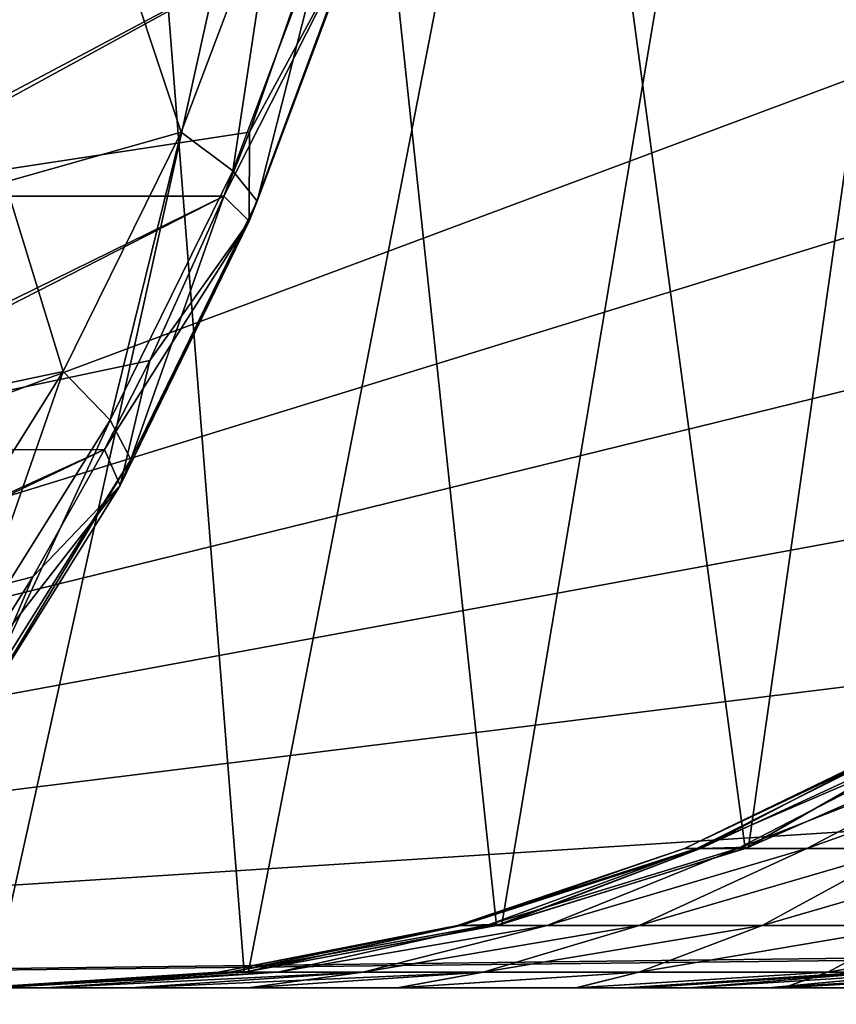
# Model space of a CAD drawing. Header units: millimetres. Extents: x -39 to 39, y -2 to 145.
# Tile 593 of 656: x 29.76 to 31.55, y -0.54 to 1.62. Entities that reach past the tile are written whole.
import ezdxf

# ---------------------------------------------------------------- set-up
doc = ezdxf.new("R2010")
doc.units = ezdxf.units.MM
doc.header["$LTSCALE"] = 65.185185
for name, color, linetype in [('231', 7, 'CONTINUOUS'), ('388', 7, 'CONTINUOUS'), ('446', 7, 'CONTINUOUS'), ('447', 7, 'CONTINUOUS'), ('448', 7, 'CONTINUOUS'), ('497', 7, 'CONTINUOUS'), ('499', 7, 'CONTINUOUS'), ('503', 7, 'CONTINUOUS'), ('612', 7, 'CONTINUOUS'), ('669', 7, 'CONTINUOUS'), ('671', 7, 'CONTINUOUS'), ('676', 7, 'CONTINUOUS'), ('805', 7, 'CONTINUOUS')]:
    doc.layers.add(name, color=color, linetype=linetype)

msp = doc.modelspace()

# ---------------------------------------------------------------- linework, layer by layer
at = {"layer": '231', "linetype": 'Continuous'}
for points in [[(29.3451, 1.2377, 23.55), (30.2662, 1.3784, 22.4726), (30.4224, 1.8264, 22.5902), (29.3451, 1.2377, 23.55)], [(29.535, 1.8262, 23.7385), (29.3451, 1.2377, 23.55), (30.4224, 1.8264, 22.5902), (29.535, 1.8262, 23.7385)], [(30.4224, 1.8264, -22.5902), (30.2662, 1.3784, -22.4726), (29.3451, 1.2377, -23.55), (30.4224, 1.8264, -22.5902)], [(29.3526, 1.2582, -23.5577), (30.4224, 1.8264, -22.5902), (29.3451, 1.2377, -23.55), (29.3526, 1.2582, -23.5577)], [(29.5376, 1.8356, -23.741), (30.4224, 1.8264, -22.5902), (29.3526, 1.2582, -23.5577), (29.5376, 1.8356, -23.741)], [(29.3451, 1.2377, 23.55), (30.2098, 1.2378, 22.4301), (30.2662, 1.3784, 22.4726), (29.3451, 1.2377, 23.55)], [(29.3451, 1.2377, -23.55), (30.2662, 1.3784, -22.4726), (30.2098, 1.2378, -22.4301), (29.3451, 1.2377, -23.55)], [(29.1189, 0.6811, 23.3081), (30.0474, 0.8769, 22.3079), (30.2098, 1.2378, 22.4301), (29.1189, 0.6811, 23.3081)], [(29.3451, 1.2377, 23.55), (29.1189, 0.6811, 23.3081), (30.2098, 1.2378, 22.4301), (29.3451, 1.2377, 23.55)], [(30.2098, 1.2378, -22.4301), (30.0474, 0.8769, -22.3079), (29.1189, 0.6811, -23.3081), (30.2098, 1.2378, -22.4301)], [(29.1309, 0.7077, -23.3212), (30.2098, 1.2378, -22.4301), (29.1189, 0.6811, -23.3081), (29.1309, 0.7077, -23.3212)], [(29.3451, 1.2377, -23.55), (30.2098, 1.2378, -22.4301), (29.1309, 0.7077, -23.3212), (29.3451, 1.2377, -23.55)], [(29.1189, 0.6811, 23.3081), (29.9479, 0.6812, 22.233), (30.0474, 0.8769, 22.3079), (29.1189, 0.6811, 23.3081)], [(29.1189, 0.6811, -23.3081), (30.0474, 0.8769, -22.3079), (29.9479, 0.6812, -22.233), (29.1189, 0.6811, -23.3081)], [(28.8567, 0.163, 23.0183), (29.7906, 0.4022, 22.1146), (29.9479, 0.6812, 22.233), (28.8567, 0.163, 23.0183)], [(29.1189, 0.6811, 23.3081), (28.8567, 0.163, 23.0183), (29.9479, 0.6812, 22.233), (29.1189, 0.6811, 23.3081)], [(29.9479, 0.6812, -22.233), (29.7906, 0.4022, -22.1146), (28.8567, 0.163, -23.0183), (29.9479, 0.6812, -22.233)], [(28.8723, 0.1909, -23.0358), (29.9479, 0.6812, -22.233), (28.8567, 0.163, -23.0183), (28.8723, 0.1909, -23.0358)], [(29.1189, 0.6811, -23.3081), (29.9479, 0.6812, -22.233), (28.8723, 0.1909, -23.0358), (29.1189, 0.6811, -23.3081)], [(28.8567, 0.163, 23.0183), (29.6396, 0.163, 22.001), (29.7906, 0.4022, 22.1146), (28.8567, 0.163, 23.0183)], [(28.8567, 0.163, -23.0183), (29.7906, 0.4022, -22.1146), (29.6396, 0.163, -22.001), (28.8567, 0.163, -23.0183)]]:
    msp.add_3dface(points, dxfattribs=at)
at = {"layer": '388', "linetype": 'Continuous'}
for points in [[(29.8196, -0.5, -9.0103), (29.7065, -0.5, -9.8862), (29.8194, -0.5, 9.0112), (29.8196, -0.5, -9.0103)], [(29.8194, -0.5, 9.0112), (29.7065, -0.5, -9.8862), (29.7065, -0.5, 9.8869), (29.8194, -0.5, 9.0112)], [(30.0055, -0.5, 8.1403), (29.8196, -0.5, -9.0103), (29.8194, -0.5, 9.0112), (30.0055, -0.5, 8.1403)], [(30.0057, -0.5, -8.1395), (29.8196, -0.5, -9.0103), (30.0055, -0.5, 8.1403), (30.0057, -0.5, -8.1395)], [(30.2622, -0.5, 7.293), (30.0057, -0.5, -8.1395), (30.0055, -0.5, 8.1403), (30.2622, -0.5, 7.293)], [(30.2625, -0.5, -7.2921), (30.0057, -0.5, -8.1395), (30.2622, -0.5, 7.293), (30.2625, -0.5, -7.2921)], [(30.5905, -0.5, 6.4665), (30.2625, -0.5, -7.2921), (30.2622, -0.5, 7.293), (30.5905, -0.5, 6.4665)], [(30.5909, -0.5, -6.4656), (30.2625, -0.5, -7.2921), (30.5905, -0.5, 6.4665), (30.5909, -0.5, -6.4656)], [(30.9828, -0.5, 5.6755), (30.5909, -0.5, -6.4656), (30.5905, -0.5, 6.4665), (30.9828, -0.5, 5.6755)], [(30.9832, -0.5, -5.6748), (30.5909, -0.5, -6.4656), (30.9828, -0.5, 5.6755), (30.9832, -0.5, -5.6748)], [(31.0892, -0.5, 0.0005), (30.9832, -0.5, -5.6748), (30.9828, -0.5, 5.6755), (31.0892, -0.5, 0.0005)], [(31.1253, -0.5, 0.8675), (31.0892, -0.5, 0.0005), (30.9828, -0.5, 5.6755), (31.1253, -0.5, 0.8675)], [(31.4378, -0.5, 4.9233), (31.1253, -0.5, 0.8675), (30.9828, -0.5, 5.6755), (31.4378, -0.5, 4.9233)], [(31.438, -0.5, -4.9229), (30.9832, -0.5, -5.6748), (31.405, -0.5, -2.5734), (31.438, -0.5, -4.9229)], [(31.405, -0.5, -2.5734), (30.9832, -0.5, -5.6748), (31.2313, -0.5, -1.7302), (31.405, -0.5, -2.5734)], [(31.2313, -0.5, -1.7302), (30.9832, -0.5, -5.6748), (31.1252, -0.5, -0.8665), (31.2313, -0.5, -1.7302)], [(31.1252, -0.5, -0.8665), (30.9832, -0.5, -5.6748), (31.0892, -0.5, 0.0005), (31.1252, -0.5, -0.8665)], [(31.2315, -0.5, 1.7312), (31.1253, -0.5, 0.8675), (31.4378, -0.5, 4.9233), (31.2315, -0.5, 1.7312)], [(31.4052, -0.5, 2.5742), (31.2315, -0.5, 1.7312), (31.4378, -0.5, 4.9233), (31.4052, -0.5, 2.5742)], [(31.6467, -0.5, -3.3985), (31.438, -0.5, -4.9229), (31.405, -0.5, -2.5734), (31.6467, -0.5, -3.3985)], [(31.6468, -0.5, 3.399), (31.4052, -0.5, 2.5742), (31.4378, -0.5, 4.9233), (31.6468, -0.5, 3.399)], [(31.9566, -0.5, 4.2072), (31.6468, -0.5, 3.399), (31.4378, -0.5, 4.9233), (31.9566, -0.5, 4.2072)], [(31.9566, -0.5, -4.2072), (31.438, -0.5, -4.9229), (31.6467, -0.5, -3.3985), (31.9566, -0.5, -4.2072)]]:
    msp.add_3dface(points, dxfattribs=at)
at = {"layer": '446', "linetype": 'Continuous'}
for points in [[(31.2563, -0.1943, -11.6017), (31.221, -0.1943, -10.8485), (31.7023, 0.0382, -11.0679), (31.2563, -0.1943, -11.6017)], [(31.221, -0.1943, -10.8485), (31.2482, -0.1943, -10.0948), (31.7122, 0.0382, -10.3075), (31.221, -0.1943, -10.8485)], [(31.7023, 0.0382, -11.0679), (31.221, -0.1943, -10.8485), (31.7122, 0.0382, -10.3075), (31.7023, 0.0382, -11.0679)], [(31.2482, -0.1943, -10.0948), (31.3379, -0.1943, -9.3461), (31.7892, 0.0382, -9.551), (31.2482, -0.1943, -10.0948)], [(31.7122, 0.0382, -10.3075), (31.2482, -0.1943, -10.0948), (31.7892, 0.0382, -9.551), (31.7122, 0.0382, -10.3075)], [(31.3541, -0.1943, -12.3494), (31.2563, -0.1943, -11.6017), (31.7596, 0.0382, -11.8262), (31.3541, -0.1943, -12.3494)], [(31.7596, 0.0382, -11.8262), (31.2563, -0.1943, -11.6017), (31.7023, 0.0382, -11.0679), (31.7596, 0.0382, -11.8262)], [(31.3379, -0.1943, -9.3461), (31.4894, -0.1943, -8.6073), (31.9326, 0.0382, -8.8042), (31.3379, -0.1943, -9.3461)], [(31.7892, 0.0382, -9.551), (31.3379, -0.1943, -9.3461), (31.9326, 0.0382, -8.8042), (31.7892, 0.0382, -9.551)], [(31.8762, 0.0345, -12.5732), (31.3541, -0.1943, -12.3494), (31.7596, 0.0382, -11.8262), (31.8762, 0.0345, -12.5732)], [(31.4894, -0.1943, -8.6073), (31.7016, -0.1943, -7.8837), (32.1414, 0.0382, -8.0729), (31.4894, -0.1943, -8.6073)], [(31.9326, 0.0382, -8.8042), (31.4894, -0.1943, -8.6073), (32.1414, 0.0382, -8.0729), (31.9326, 0.0382, -8.8042)], [(30.7305, -0.3632, -11.2975), (30.7231, -0.3632, -10.475), (31.221, -0.1943, -10.8485), (30.7305, -0.3632, -11.2975)], [(30.7231, -0.3632, -10.475), (30.7862, -0.3632, -9.6548), (31.2482, -0.1943, -10.0948), (30.7231, -0.3632, -10.475)], [(31.221, -0.1943, -10.8485), (30.7231, -0.3632, -10.475), (31.2482, -0.1943, -10.0948), (31.221, -0.1943, -10.8485)], [(30.8085, -0.3632, -12.1163), (30.7305, -0.3632, -11.2975), (31.2563, -0.1943, -11.6017), (30.8085, -0.3632, -12.1163)], [(31.2563, -0.1943, -11.6017), (30.7305, -0.3632, -11.2975), (31.221, -0.1943, -10.8485), (31.2563, -0.1943, -11.6017)], [(30.7862, -0.3632, -9.6548), (30.9193, -0.3632, -8.843), (31.3379, -0.1943, -9.3461), (30.7862, -0.3632, -9.6548)], [(31.2482, -0.1943, -10.0948), (30.7862, -0.3632, -9.6548), (31.3379, -0.1943, -9.3461), (31.2482, -0.1943, -10.0948)], [(31.3541, -0.1943, -12.3494), (30.8085, -0.3632, -12.1163), (31.2563, -0.1943, -11.6017), (31.3541, -0.1943, -12.3494)], [(30.9193, -0.3632, -8.843), (31.1216, -0.3632, -8.0457), (31.4894, -0.1943, -8.6073), (30.9193, -0.3632, -8.843)], [(31.3379, -0.1943, -9.3461), (30.9193, -0.3632, -8.843), (31.4894, -0.1943, -8.6073), (31.3379, -0.1943, -9.3461)], [(31.1216, -0.3632, -8.0457), (31.3915, -0.3632, -7.2686), (31.7016, -0.1943, -7.8837), (31.1216, -0.3632, -8.0457)], [(31.4894, -0.1943, -8.6073), (31.1216, -0.3632, -8.0457), (31.7016, -0.1943, -7.8837), (31.4894, -0.1943, -8.6073)], [(31.3915, -0.3632, -7.2686), (31.727, -0.3632, -6.5175), (31.9731, -0.1943, -7.1802), (31.3915, -0.3632, -7.2686)], [(31.7016, -0.1943, -7.8837), (31.3915, -0.3632, -7.2686), (31.9731, -0.1943, -7.1802), (31.7016, -0.1943, -7.8837)], [(30.2546, -0.4657, -11.8802), (30.1982, -0.4657, -10.976), (30.7305, -0.3632, -11.2975), (30.2546, -0.4657, -11.8802)], [(30.1982, -0.4657, -10.976), (30.223, -0.4657, -10.0702), (30.7231, -0.3632, -10.475), (30.1982, -0.4657, -10.976)], [(30.7305, -0.3632, -11.2975), (30.1982, -0.4657, -10.976), (30.7231, -0.3632, -10.475), (30.7305, -0.3632, -11.2975)], [(30.223, -0.4657, -10.0702), (30.3288, -0.4657, -9.1703), (30.7862, -0.3632, -9.6548), (30.223, -0.4657, -10.0702)], [(30.7231, -0.3632, -10.475), (30.223, -0.4657, -10.0702), (30.7862, -0.3632, -9.6548), (30.7231, -0.3632, -10.475)], [(30.8085, -0.3632, -12.1163), (30.2546, -0.4657, -11.8802), (30.7305, -0.3632, -11.2975), (30.8085, -0.3632, -12.1163)], [(30.3288, -0.4657, -9.1703), (30.5148, -0.4657, -8.2835), (30.9193, -0.3632, -8.843), (30.3288, -0.4657, -9.1703)], [(30.7862, -0.3632, -9.6548), (30.3288, -0.4657, -9.1703), (30.9193, -0.3632, -8.843), (30.7862, -0.3632, -9.6548)], [(30.5148, -0.4657, -8.2835), (30.7795, -0.4657, -7.4169), (31.1216, -0.3632, -8.0457), (30.5148, -0.4657, -8.2835)], [(30.9193, -0.3632, -8.843), (30.5148, -0.4657, -8.2835), (31.1216, -0.3632, -8.0457), (30.9193, -0.3632, -8.843)], [(30.7795, -0.4657, -7.4169), (31.1207, -0.4657, -6.5775), (31.3915, -0.3632, -7.2686), (30.7795, -0.4657, -7.4169)], [(31.1216, -0.3632, -8.0457), (30.7795, -0.4657, -7.4169), (31.3915, -0.3632, -7.2686), (31.1216, -0.3632, -8.0457)], [(31.1207, -0.4657, -6.5775), (31.5357, -0.4657, -5.772), (31.727, -0.3632, -6.5175), (31.1207, -0.4657, -6.5775)], [(31.3915, -0.3632, -7.2686), (31.1207, -0.4657, -6.5775), (31.727, -0.3632, -6.5175), (31.3915, -0.3632, -7.2686)], [(31.5357, -0.4657, -5.772), (32.0212, -0.4657, -5.0069), (32.1257, -0.3632, -5.7979), (31.5357, -0.4657, -5.772)], [(31.727, -0.3632, -6.5175), (31.5357, -0.4657, -5.772), (32.1257, -0.3632, -5.7979), (31.727, -0.3632, -6.5175)], [(29.7011, -0.5, -11.6449), (29.6672, -0.5, -10.7633), (30.1982, -0.4657, -10.976), (29.7011, -0.5, -11.6449)], [(29.6672, -0.5, -10.7633), (29.7065, -0.5, -9.8862), (30.223, -0.4657, -10.0702), (29.6672, -0.5, -10.7633)], [(30.1982, -0.4657, -10.976), (29.6672, -0.5, -10.7633), (30.223, -0.4657, -10.0702), (30.1982, -0.4657, -10.976)], [(30.2546, -0.4657, -11.8802), (29.7011, -0.5, -11.6449), (30.1982, -0.4657, -10.976), (30.2546, -0.4657, -11.8802)], [(29.7065, -0.5, -9.8862), (29.8196, -0.5, -9.0103), (30.3288, -0.4657, -9.1703), (29.7065, -0.5, -9.8862)], [(30.223, -0.4657, -10.0702), (29.7065, -0.5, -9.8862), (30.3288, -0.4657, -9.1703), (30.223, -0.4657, -10.0702)], [(29.8196, -0.5, -9.0103), (30.0057, -0.5, -8.1395), (30.5148, -0.4657, -8.2835), (29.8196, -0.5, -9.0103)], [(30.3288, -0.4657, -9.1703), (29.8196, -0.5, -9.0103), (30.5148, -0.4657, -8.2835), (30.3288, -0.4657, -9.1703)], [(30.0057, -0.5, -8.1395), (30.2625, -0.5, -7.2921), (30.5148, -0.4657, -8.2835), (30.0057, -0.5, -8.1395)], [(30.2625, -0.5, -7.2921), (30.5909, -0.5, -6.4656), (30.7795, -0.4657, -7.4169), (30.2625, -0.5, -7.2921)], [(30.5148, -0.4657, -8.2835), (30.2625, -0.5, -7.2921), (30.7795, -0.4657, -7.4169), (30.5148, -0.4657, -8.2835)], [(30.5909, -0.5, -6.4656), (30.9832, -0.5, -5.6748), (31.1207, -0.4657, -6.5775), (30.5909, -0.5, -6.4656)], [(30.7795, -0.4657, -7.4169), (30.5909, -0.5, -6.4656), (31.1207, -0.4657, -6.5775), (30.7795, -0.4657, -7.4169)], [(30.9832, -0.5, -5.6748), (31.438, -0.5, -4.9229), (31.5357, -0.4657, -5.772), (30.9832, -0.5, -5.6748)], [(31.1207, -0.4657, -6.5775), (30.9832, -0.5, -5.6748), (31.5357, -0.4657, -5.772), (31.1207, -0.4657, -6.5775)], [(31.438, -0.5, -4.9229), (31.9566, -0.5, -4.2072), (32.0212, -0.4657, -5.0069), (31.438, -0.5, -4.9229)], [(31.5357, -0.4657, -5.772), (31.438, -0.5, -4.9229), (32.0212, -0.4657, -5.0069), (31.5357, -0.4657, -5.772)]]:
    msp.add_3dface(points, dxfattribs=at)
at = {"layer": '447', "linetype": 'Continuous'}
for points in [[(31.1252, -0.5, -0.8665), (31.0892, -0.5, 0.0005), (31.6185, -0.4657, 0), (31.1252, -0.5, -0.8665)], [(31.0892, -0.5, 0.0005), (31.1253, -0.5, 0.8675), (31.6185, -0.4657, 0), (31.0892, -0.5, 0.0005)], [(31.2313, -0.5, -1.7302), (31.1252, -0.5, -0.8665), (31.6572, -0.4657, -0.8846), (31.2313, -0.5, -1.7302)], [(31.1252, -0.5, -0.8665), (31.6185, -0.4657, 0), (31.6572, -0.4657, -0.8846), (31.1252, -0.5, -0.8665)], [(31.1253, -0.5, 0.8675), (31.2315, -0.5, 1.7312), (31.6572, -0.4657, 0.8846), (31.1253, -0.5, 0.8675)], [(31.1253, -0.5, 0.8675), (31.6572, -0.4657, 0.8846), (31.6185, -0.4657, 0), (31.1253, -0.5, 0.8675)], [(31.405, -0.5, -2.5734), (31.2313, -0.5, -1.7302), (31.7733, -0.4657, -1.7624), (31.405, -0.5, -2.5734)], [(31.2313, -0.5, -1.7302), (31.6572, -0.4657, -0.8846), (31.7733, -0.4657, -1.7624), (31.2313, -0.5, -1.7302)], [(31.2315, -0.5, 1.7312), (31.4052, -0.5, 2.5742), (31.7733, -0.4657, 1.7624), (31.2315, -0.5, 1.7312)], [(31.2315, -0.5, 1.7312), (31.7733, -0.4657, 1.7624), (31.6572, -0.4657, 0.8846), (31.2315, -0.5, 1.7312)], [(31.6467, -0.5, -3.3985), (31.405, -0.5, -2.5734), (31.9657, -0.4657, -2.6267), (31.6467, -0.5, -3.3985)], [(31.405, -0.5, -2.5734), (31.7733, -0.4657, -1.7624), (31.9657, -0.4657, -2.6267), (31.405, -0.5, -2.5734)], [(31.4052, -0.5, 2.5742), (31.6468, -0.5, 3.399), (31.9657, -0.4657, 2.6267), (31.4052, -0.5, 2.5742)], [(31.4052, -0.5, 2.5742), (31.9657, -0.4657, 2.6267), (31.7733, -0.4657, 1.7624), (31.4052, -0.5, 2.5742)]]:
    msp.add_3dface(points, dxfattribs=at)
at = {"layer": '448', "linetype": 'Continuous'}
for points in [[(31.7023, 0.0382, 11.0678), (31.7122, 0.0382, 10.3074), (31.221, -0.1943, 10.8486), (31.7023, 0.0382, 11.0678)], [(31.2564, -0.1943, 11.6019), (31.7023, 0.0382, 11.0678), (31.221, -0.1943, 10.8486), (31.2564, -0.1943, 11.6019)], [(31.221, -0.1943, 10.8486), (31.7122, 0.0382, 10.3074), (31.2482, -0.1943, 10.0949), (31.221, -0.1943, 10.8486)], [(31.7122, 0.0382, 10.3074), (31.7892, 0.0382, 9.5509), (31.2482, -0.1943, 10.0949), (31.7122, 0.0382, 10.3074)], [(31.2482, -0.1943, 10.0949), (31.7892, 0.0382, 9.5509), (31.3379, -0.1943, 9.3462), (31.2482, -0.1943, 10.0949)], [(31.7595, 0.0382, 11.8261), (31.7023, 0.0382, 11.0678), (31.2564, -0.1943, 11.6019), (31.7595, 0.0382, 11.8261)], [(31.3615, -0.1915, 12.3526), (31.7595, 0.0382, 11.8261), (31.2564, -0.1943, 11.6019), (31.3615, -0.1915, 12.3526)], [(31.7892, 0.0382, 9.5509), (31.9326, 0.0382, 8.8041), (31.3379, -0.1943, 9.3462), (31.7892, 0.0382, 9.5509)], [(31.3379, -0.1943, 9.3462), (31.9326, 0.0382, 8.8041), (31.4893, -0.1943, 8.6074), (31.3379, -0.1943, 9.3462)], [(31.8835, 0.0382, 12.5764), (31.7595, 0.0382, 11.8261), (31.3615, -0.1915, 12.3526), (31.8835, 0.0382, 12.5764)], [(31.9326, 0.0382, 8.8041), (32.1415, 0.0382, 8.0729), (31.4893, -0.1943, 8.6074), (31.9326, 0.0382, 8.8041)], [(31.4893, -0.1943, 8.6074), (32.1415, 0.0382, 8.0729), (31.7016, -0.1943, 7.8838), (31.4893, -0.1943, 8.6074)], [(31.221, -0.1943, 10.8486), (31.2482, -0.1943, 10.0949), (30.7231, -0.3632, 10.475), (31.221, -0.1943, 10.8486)], [(30.7305, -0.3632, 11.2976), (31.221, -0.1943, 10.8486), (30.7231, -0.3632, 10.475), (30.7305, -0.3632, 11.2976)], [(30.7231, -0.3632, 10.475), (31.2482, -0.1943, 10.0949), (30.7862, -0.3632, 9.6548), (30.7231, -0.3632, 10.475)], [(31.2564, -0.1943, 11.6019), (31.221, -0.1943, 10.8486), (30.7305, -0.3632, 11.2976), (31.2564, -0.1943, 11.6019)], [(30.8199, -0.3604, 12.1211), (31.2564, -0.1943, 11.6019), (30.7305, -0.3632, 11.2976), (30.8199, -0.3604, 12.1211)], [(31.2482, -0.1943, 10.0949), (31.3379, -0.1943, 9.3462), (30.7862, -0.3632, 9.6548), (31.2482, -0.1943, 10.0949)], [(30.7862, -0.3632, 9.6548), (31.3379, -0.1943, 9.3462), (30.9193, -0.3632, 8.8431), (30.7862, -0.3632, 9.6548)], [(31.3615, -0.1915, 12.3526), (31.2564, -0.1943, 11.6019), (30.8199, -0.3604, 12.1211), (31.3615, -0.1915, 12.3526)], [(31.3379, -0.1943, 9.3462), (31.4893, -0.1943, 8.6074), (30.9193, -0.3632, 8.8431), (31.3379, -0.1943, 9.3462)], [(30.9193, -0.3632, 8.8431), (31.4893, -0.1943, 8.6074), (31.1216, -0.3632, 8.0457), (30.9193, -0.3632, 8.8431)], [(31.4893, -0.1943, 8.6074), (31.7016, -0.1943, 7.8838), (31.1216, -0.3632, 8.0457), (31.4893, -0.1943, 8.6074)], [(31.1216, -0.3632, 8.0457), (31.7016, -0.1943, 7.8838), (31.3915, -0.3632, 7.2686), (31.1216, -0.3632, 8.0457)], [(31.7016, -0.1943, 7.8838), (31.9731, -0.1943, 7.1802), (31.3915, -0.3632, 7.2686), (31.7016, -0.1943, 7.8838)], [(31.3915, -0.3632, 7.2686), (31.9731, -0.1943, 7.1802), (31.727, -0.3632, 6.5175), (31.3915, -0.3632, 7.2686)], [(30.7305, -0.3632, 11.2976), (30.7231, -0.3632, 10.475), (30.1982, -0.4657, 10.9761), (30.7305, -0.3632, 11.2976)], [(30.2641, -0.4645, 11.8842), (30.7305, -0.3632, 11.2976), (30.1982, -0.4657, 10.9761), (30.2641, -0.4645, 11.8842)], [(30.1982, -0.4657, 10.9761), (30.7231, -0.3632, 10.475), (30.223, -0.4657, 10.0703), (30.1982, -0.4657, 10.9761)], [(30.7231, -0.3632, 10.475), (30.7862, -0.3632, 9.6548), (30.223, -0.4657, 10.0703), (30.7231, -0.3632, 10.475)], [(30.223, -0.4657, 10.0703), (30.7862, -0.3632, 9.6548), (30.3288, -0.4657, 9.1704), (30.223, -0.4657, 10.0703)], [(30.8199, -0.3604, 12.1211), (30.7305, -0.3632, 11.2976), (30.2641, -0.4645, 11.8842), (30.8199, -0.3604, 12.1211)], [(30.7862, -0.3632, 9.6548), (30.9193, -0.3632, 8.8431), (30.3288, -0.4657, 9.1704), (30.7862, -0.3632, 9.6548)], [(30.3288, -0.4657, 9.1704), (30.9193, -0.3632, 8.8431), (30.5148, -0.4657, 8.2835), (30.3288, -0.4657, 9.1704)], [(30.9193, -0.3632, 8.8431), (31.1216, -0.3632, 8.0457), (30.5148, -0.4657, 8.2835), (30.9193, -0.3632, 8.8431)], [(30.5148, -0.4657, 8.2835), (31.1216, -0.3632, 8.0457), (30.7795, -0.4657, 7.4169), (30.5148, -0.4657, 8.2835)], [(31.1216, -0.3632, 8.0457), (31.3915, -0.3632, 7.2686), (30.7795, -0.4657, 7.4169), (31.1216, -0.3632, 8.0457)], [(30.7795, -0.4657, 7.4169), (31.3915, -0.3632, 7.2686), (31.1207, -0.4657, 6.5775), (30.7795, -0.4657, 7.4169)], [(31.3915, -0.3632, 7.2686), (31.727, -0.3632, 6.5175), (31.1207, -0.4657, 6.5775), (31.3915, -0.3632, 7.2686)], [(31.1207, -0.4657, 6.5775), (31.727, -0.3632, 6.5175), (31.5357, -0.4657, 5.772), (31.1207, -0.4657, 6.5775)], [(31.727, -0.3632, 6.5175), (32.1257, -0.3632, 5.798), (31.5357, -0.4657, 5.772), (31.727, -0.3632, 6.5175)], [(31.5357, -0.4657, 5.772), (32.1257, -0.3632, 5.798), (32.0212, -0.4657, 5.0069), (31.5357, -0.4657, 5.772)], [(29.7065, -0.5, 9.8869), (29.6672, -0.5, 10.7637), (30.223, -0.4657, 10.0703), (29.7065, -0.5, 9.8869)], [(29.6672, -0.5, 10.7637), (29.7011, -0.5, 11.6449), (30.1982, -0.4657, 10.9761), (29.6672, -0.5, 10.7637)], [(29.6672, -0.5, 10.7637), (30.1982, -0.4657, 10.9761), (30.223, -0.4657, 10.0703), (29.6672, -0.5, 10.7637)], [(29.7011, -0.5, 11.6449), (30.2641, -0.4645, 11.8842), (30.1982, -0.4657, 10.9761), (29.7011, -0.5, 11.6449)], [(29.8194, -0.5, 9.0112), (29.7065, -0.5, 9.8869), (30.3288, -0.4657, 9.1704), (29.8194, -0.5, 9.0112)], [(29.7065, -0.5, 9.8869), (30.223, -0.4657, 10.0703), (30.3288, -0.4657, 9.1704), (29.7065, -0.5, 9.8869)], [(30.0055, -0.5, 8.1403), (29.8194, -0.5, 9.0112), (30.5148, -0.4657, 8.2835), (30.0055, -0.5, 8.1403)], [(29.8194, -0.5, 9.0112), (30.3288, -0.4657, 9.1704), (30.5148, -0.4657, 8.2835), (29.8194, -0.5, 9.0112)], [(30.2622, -0.5, 7.293), (30.0055, -0.5, 8.1403), (30.7795, -0.4657, 7.4169), (30.2622, -0.5, 7.293)], [(30.0055, -0.5, 8.1403), (30.5148, -0.4657, 8.2835), (30.7795, -0.4657, 7.4169), (30.0055, -0.5, 8.1403)], [(30.5905, -0.5, 6.4665), (30.2622, -0.5, 7.293), (30.7795, -0.4657, 7.4169), (30.5905, -0.5, 6.4665)], [(30.9828, -0.5, 5.6755), (30.5905, -0.5, 6.4665), (31.1207, -0.4657, 6.5775), (30.9828, -0.5, 5.6755)], [(30.5905, -0.5, 6.4665), (30.7795, -0.4657, 7.4169), (31.1207, -0.4657, 6.5775), (30.5905, -0.5, 6.4665)], [(31.4378, -0.5, 4.9233), (30.9828, -0.5, 5.6755), (31.5357, -0.4657, 5.772), (31.4378, -0.5, 4.9233)], [(30.9828, -0.5, 5.6755), (31.1207, -0.4657, 6.5775), (31.5357, -0.4657, 5.772), (30.9828, -0.5, 5.6755)], [(31.9566, -0.5, 4.2072), (31.4378, -0.5, 4.9233), (32.0212, -0.4657, 5.0069), (31.9566, -0.5, 4.2072)], [(31.4378, -0.5, 4.9233), (31.5357, -0.4657, 5.772), (32.0212, -0.4657, 5.0069), (31.4378, -0.5, 4.9233)]]:
    msp.add_3dface(points, dxfattribs=at)
at = {"layer": '497', "linetype": 'Continuous'}
for points in [[(29.5519, 0.3659, 21.3123), (24.7502, 17.5, 17.6939), (29.8572, 0.8528, 21.5423), (29.5519, 0.3659, 21.3123)], [(29.8572, 0.8528, 21.5423), (24.7502, 17.5, 17.6939), (30.1163, 1.3784, 21.7376), (29.8572, 0.8528, 21.5423)], [(30.1163, 1.3784, 21.7376), (24.7502, 17.5, 17.6939), (30.3259, 1.934, 21.8955), (30.1163, 1.3784, 21.7376)]]:
    msp.add_3dface(points, dxfattribs=at)
at = {"layer": '499', "linetype": 'Continuous'}
for points in [[(27.6985, 17.5, 12.5873), (26.238, -0.5, 11.9674), (34.5475, 17.5, 15.4946), (27.6985, 17.5, 12.5873)], [(26.238, -0.5, 11.9674), (34.3067, 2.5112, 15.3924), (34.5475, 17.5, 15.4946), (26.238, -0.5, 11.9674)], [(34.3067, 2.5112, 15.3924), (26.238, -0.5, 11.9674), (34.125, 1.934, 15.3153), (34.3067, 2.5112, 15.3924)], [(34.125, 1.934, 15.3153), (26.238, -0.5, 11.9674), (33.8835, 1.3784, 15.2127), (34.125, 1.934, 15.3153)], [(33.8835, 1.3784, 15.2127), (26.238, -0.5, 11.9674), (33.5848, 0.8528, 15.0859), (33.8835, 1.3784, 15.2127)], [(33.5848, 0.8528, 15.0859), (26.238, -0.5, 11.9674), (33.233, 0.3659, 14.9366), (33.5848, 0.8528, 15.0859)], [(33.233, 0.3659, 14.9366), (26.238, -0.5, 11.9674), (32.8317, -0.0763, 14.7663), (33.233, 0.3659, 14.9366)], [(32.8317, -0.0763, 14.7663), (26.238, -0.5, 11.9674), (32.434, -0.4245, 14.5975), (32.8317, -0.0763, 14.7663)], [(32.434, -0.4245, 14.5975), (26.238, -0.5, 11.9674), (32.0058, -0.7202, 14.4157), (32.434, -0.4245, 14.5975)], [(32.0058, -0.7202, 14.4157), (26.238, -0.5, 11.9674), (26.1569, -1.5, 11.933), (32.0058, -0.7202, 14.4157)]]:
    msp.add_3dface(points, dxfattribs=at)
at = {"layer": '503', "linetype": 'Continuous'}
for points in [[(28.6424, 20, 11.3899), (34.2364, 20, 13.7644), (29.7011, -0.5, 11.6449), (28.6424, 20, 11.3899)], [(29.7011, -0.5, 11.6449), (34.2364, 20, 13.7644), (30.2641, -0.4645, 11.8842), (29.7011, -0.5, 11.6449)], [(34.2364, 20, 13.7644), (30.8199, -0.3604, 12.1211), (30.2641, -0.4645, 11.8842), (34.2364, 20, 13.7644)], [(34.2364, 20, 13.7644), (31.3615, -0.1915, 12.3526), (30.8199, -0.3604, 12.1211), (34.2364, 20, 13.7644)], [(34.2364, 20, 13.7644), (31.8835, 0.0382, 12.5764), (31.3615, -0.1915, 12.3526), (34.2364, 20, 13.7644)]]:
    msp.add_3dface(points, dxfattribs=at)
at = {"layer": '612', "linetype": 'Continuous'}
for points in [[(30.1163, 1.3784, 21.7376), (30.3259, 1.934, 21.8955), (30.2297, 1.293, 21.8702), (30.1163, 1.3784, 21.7376)], [(30.3259, 1.934, 21.8955), (30.448, 1.8747, 22.0347), (30.2297, 1.293, 21.8702), (30.3259, 1.934, 21.8955)], [(30.448, 1.8747, 22.0347), (30.2834, 1.2267, 22.0456), (30.2297, 1.293, 21.8702), (30.448, 1.8747, 22.0347)], [(30.5082, 1.8295, 22.215), (30.2834, 1.2267, 22.0456), (30.448, 1.8747, 22.0347), (30.5082, 1.8295, 22.215)], [(30.4948, 1.7993, 22.4072), (30.2658, 1.1825, 22.2345), (30.5082, 1.8295, 22.215), (30.4948, 1.7993, 22.4072)], [(30.5082, 1.8295, 22.215), (30.2658, 1.1825, 22.2345), (30.2834, 1.2267, 22.0456), (30.5082, 1.8295, 22.215)], [(30.4224, 1.8264, 22.5902), (30.2662, 1.3784, 22.4726), (30.4948, 1.7993, 22.4072), (30.4224, 1.8264, 22.5902)], [(30.2662, 1.3784, 22.4726), (30.2098, 1.2378, 22.4301), (30.4948, 1.7993, 22.4072), (30.2662, 1.3784, 22.4726)], [(30.4948, 1.7993, 22.4072), (30.2098, 1.2378, 22.4301), (30.2658, 1.1825, 22.2345), (30.4948, 1.7993, 22.4072)], [(29.8572, 0.8528, 21.5423), (30.1163, 1.3784, 21.7376), (29.9604, 0.7459, 21.6673), (29.8572, 0.8528, 21.5423)], [(30.1163, 1.3784, 21.7376), (30.2297, 1.293, 21.8702), (29.9604, 0.7459, 21.6673), (30.1163, 1.3784, 21.7376)], [(30.2297, 1.293, 21.8702), (30.0056, 0.6599, 21.8362), (29.9604, 0.7459, 21.6673), (30.2297, 1.293, 21.8702)], [(30.2834, 1.2267, 22.0456), (30.0056, 0.6599, 21.8362), (30.2297, 1.293, 21.8702), (30.2834, 1.2267, 22.0456)], [(30.2098, 1.2378, 22.4301), (30.0474, 0.8769, 22.3079), (30.2658, 1.1825, 22.2345), (30.2098, 1.2378, 22.4301)], [(30.2658, 1.1825, 22.2345), (29.9821, 0.6024, 22.0208), (30.2834, 1.2267, 22.0456), (30.2658, 1.1825, 22.2345)], [(30.2834, 1.2267, 22.0456), (29.9821, 0.6024, 22.0208), (30.0056, 0.6599, 21.8362), (30.2834, 1.2267, 22.0456)], [(30.0474, 0.8769, 22.3079), (29.9479, 0.6812, 22.233), (30.2658, 1.1825, 22.2345), (30.0474, 0.8769, 22.3079)], [(30.2658, 1.1825, 22.2345), (29.9479, 0.6812, 22.233), (29.9821, 0.6024, 22.0208), (30.2658, 1.1825, 22.2345)], [(29.5519, 0.3659, 21.3123), (29.8572, 0.8528, 21.5423), (29.6436, 0.2402, 21.4285), (29.5519, 0.3659, 21.3123)], [(29.8572, 0.8528, 21.5423), (29.9604, 0.7459, 21.6673), (29.6436, 0.2402, 21.4285), (29.8572, 0.8528, 21.5423)], [(29.9604, 0.7459, 21.6673), (29.6781, 0.1362, 21.5895), (29.6436, 0.2402, 21.4285), (29.9604, 0.7459, 21.6673)], [(30.0056, 0.6599, 21.8362), (29.6781, 0.1362, 21.5895), (29.9604, 0.7459, 21.6673), (30.0056, 0.6599, 21.8362)], [(29.9479, 0.6812, 22.233), (29.7906, 0.4022, 22.1146), (29.9821, 0.6024, 22.0208), (29.9479, 0.6812, 22.233)], [(29.9821, 0.6024, 22.0208), (29.6475, 0.0665, 21.7687), (30.0056, 0.6599, 21.8362), (29.9821, 0.6024, 22.0208)], [(30.0056, 0.6599, 21.8362), (29.6475, 0.0665, 21.7687), (29.6781, 0.1362, 21.5895), (30.0056, 0.6599, 21.8362)], [(29.7906, 0.4022, 22.1146), (29.6396, 0.163, 22.001), (29.9821, 0.6024, 22.0208), (29.7906, 0.4022, 22.1146)], [(29.9821, 0.6024, 22.0208), (29.6396, 0.163, 22.001), (29.6475, 0.0665, 21.7687), (29.9821, 0.6024, 22.0208)]]:
    msp.add_3dface(points, dxfattribs=at)
at = {"layer": '669', "linetype": 'Continuous'}
for points in [[(26.238, -0.5, -11.9674), (27.6985, 17.5, -12.5873), (32.4259, -0.4309, -14.594), (26.238, -0.5, -11.9674)], [(32.4259, -0.4309, -14.594), (27.6985, 17.5, -12.5873), (32.8317, -0.0763, -14.7663), (32.4259, -0.4309, -14.594)], [(32.8317, -0.0763, -14.7663), (27.6985, 17.5, -12.5873), (33.233, 0.3659, -14.9366), (32.8317, -0.0763, -14.7663)], [(33.233, 0.3659, -14.9366), (27.6985, 17.5, -12.5873), (33.5848, 0.8528, -15.0859), (33.233, 0.3659, -14.9366)], [(33.5848, 0.8528, -15.0859), (27.6985, 17.5, -12.5873), (33.8835, 1.3784, -15.2127), (33.5848, 0.8528, -15.0859)], [(33.8835, 1.3784, -15.2127), (27.6985, 17.5, -12.5873), (34.125, 1.934, -15.3153), (33.8835, 1.3784, -15.2127)], [(31.9975, -0.7253, -14.4122), (26.238, -0.5, -11.9674), (32.4259, -0.4309, -14.594), (31.9975, -0.7253, -14.4122)], [(29.7176, -1.465, -13.4444), (26.238, -0.5, -11.9674), (29.9468, -1.4345, -13.5417), (29.7176, -1.465, -13.4444)], [(29.9468, -1.4345, -13.5417), (26.238, -0.5, -11.9674), (30.3406, -1.3604, -13.7089), (29.9468, -1.4345, -13.5417)], [(30.3406, -1.3604, -13.7089), (26.238, -0.5, -11.9674), (30.4315, -1.3395, -13.7475), (30.3406, -1.3604, -13.7089)], [(30.4315, -1.3395, -13.7475), (26.238, -0.5, -11.9674), (30.954, -1.1899, -13.9692), (30.4315, -1.3395, -13.7475)], [(30.954, -1.1899, -13.9692), (26.238, -0.5, -11.9674), (31.5464, -0.9595, -14.2207), (30.954, -1.1899, -13.9692)], [(31.5464, -0.9595, -14.2207), (26.238, -0.5, -11.9674), (31.9975, -0.7253, -14.4122), (31.5464, -0.9595, -14.2207)]]:
    msp.add_3dface(points, dxfattribs=at)
at = {"layer": '671', "linetype": 'Continuous'}
for points in [[(24.7502, 17.5, -17.6939), (23.4831, -0.5, -16.7391), (30.6925, 17.5, -22.1717), (24.7502, 17.5, -17.6939)], [(30.6925, 17.5, -22.1717), (23.4831, -0.5, -16.7391), (30.4835, 2.5112, -22.0143), (30.6925, 17.5, -22.1717)], [(30.4835, 2.5112, -22.0143), (23.4831, -0.5, -16.7391), (30.3259, 1.934, -21.8955), (30.4835, 2.5112, -22.0143)], [(30.3259, 1.934, -21.8955), (23.4831, -0.5, -16.7391), (30.1163, 1.3784, -21.7376), (30.3259, 1.934, -21.8955)], [(30.1163, 1.3784, -21.7376), (23.4831, -0.5, -16.7391), (29.8572, 0.8528, -21.5423), (30.1163, 1.3784, -21.7376)], [(29.8572, 0.8528, -21.5423), (23.4831, -0.5, -16.7391), (29.5519, 0.3659, -21.3123), (29.8572, 0.8528, -21.5423)]]:
    msp.add_3dface(points, dxfattribs=at)
at = {"layer": '676', "linetype": 'Continuous'}
for points in [[(28.6424, 20, -11.3899), (29.7011, -0.5, -11.6449), (30.2546, -0.4657, -11.8802), (28.6424, 20, -11.3899)], [(28.6424, 20, -11.3899), (30.2546, -0.4657, -11.8802), (30.8085, -0.3632, -12.1163), (28.6424, 20, -11.3899)], [(28.6424, 20, -11.3899), (30.8085, -0.3632, -12.1163), (31.3541, -0.1943, -12.3494), (28.6424, 20, -11.3899)], [(28.6424, 20, -11.3899), (31.3541, -0.1943, -12.3494), (31.8762, 0.0345, -12.5732), (28.6424, 20, -11.3899)], [(28.6424, 20, -11.3899), (31.8762, 0.0345, -12.5732), (32.3742, 0.321, -12.7873), (28.6424, 20, -11.3899)], [(28.6424, 20, -11.3899), (32.3742, 0.321, -12.7873), (32.3885, 0.3304, -12.7935), (28.6424, 20, -11.3899)], [(28.6424, 20, -11.3899), (32.3885, 0.3304, -12.7935), (32.8464, 0.6658, -12.991), (28.6424, 20, -11.3899)], [(28.6424, 20, -11.3899), (32.8464, 0.6658, -12.991), (32.9184, 0.7388, -13.0223), (28.6424, 20, -11.3899)], [(28.6424, 20, -11.3899), (32.9184, 0.7388, -13.0223), (33.157, 1.0075, -13.1261), (28.6424, 20, -11.3899)], [(28.6424, 20, -11.3899), (33.157, 1.0075, -13.1261), (33.2753, 1.1589, -13.1778), (28.6424, 20, -11.3899)], [(28.6424, 20, -11.3899), (33.2753, 1.1589, -13.1778), (33.4305, 1.3806, -13.2458), (28.6424, 20, -11.3899)], [(28.6424, 20, -11.3899), (33.4305, 1.3806, -13.2458), (33.5799, 1.6249, -13.3115), (28.6424, 20, -11.3899)], [(28.6424, 20, -11.3899), (33.5799, 1.6249, -13.3115), (33.6671, 1.7855, -13.35), (28.6424, 20, -11.3899)]]:
    msp.add_3dface(points, dxfattribs=at)
at = {"layer": '805', "linetype": 'Continuous'}
for points in [[(30.3259, 1.934, -21.8955), (30.1163, 1.3784, -21.7376), (30.2297, 1.293, -21.8702), (30.3259, 1.934, -21.8955)], [(30.3259, 1.934, -21.8955), (30.2297, 1.293, -21.8702), (30.448, 1.8747, -22.0347), (30.3259, 1.934, -21.8955)], [(30.2297, 1.293, -21.8702), (30.2834, 1.2267, -22.0456), (30.448, 1.8747, -22.0347), (30.2297, 1.293, -21.8702)], [(30.2834, 1.2267, -22.0456), (30.5082, 1.8295, -22.215), (30.448, 1.8747, -22.0347), (30.2834, 1.2267, -22.0456)], [(30.2658, 1.1825, -22.2345), (30.4948, 1.7993, -22.4072), (30.5082, 1.8295, -22.215), (30.2658, 1.1825, -22.2345)], [(30.2834, 1.2267, -22.0456), (30.2658, 1.1825, -22.2345), (30.5082, 1.8295, -22.215), (30.2834, 1.2267, -22.0456)], [(30.2662, 1.3784, -22.4726), (30.4224, 1.8264, -22.5902), (30.4948, 1.7993, -22.4072), (30.2662, 1.3784, -22.4726)], [(30.2658, 1.1825, -22.2345), (30.2662, 1.3784, -22.4726), (30.4948, 1.7993, -22.4072), (30.2658, 1.1825, -22.2345)], [(30.1163, 1.3784, -21.7376), (29.8572, 0.8528, -21.5423), (29.9604, 0.7459, -21.6673), (30.1163, 1.3784, -21.7376)], [(30.1163, 1.3784, -21.7376), (29.9604, 0.7459, -21.6673), (30.2297, 1.293, -21.8702), (30.1163, 1.3784, -21.7376)], [(30.2098, 1.2378, -22.4301), (30.2662, 1.3784, -22.4726), (30.2658, 1.1825, -22.2345), (30.2098, 1.2378, -22.4301)], [(29.9604, 0.7459, -21.6673), (30.0056, 0.6599, -21.8362), (30.2297, 1.293, -21.8702), (29.9604, 0.7459, -21.6673)], [(30.0056, 0.6599, -21.8362), (30.2834, 1.2267, -22.0456), (30.2297, 1.293, -21.8702), (30.0056, 0.6599, -21.8362)], [(30.0474, 0.8769, -22.3079), (30.2098, 1.2378, -22.4301), (30.2658, 1.1825, -22.2345), (30.0474, 0.8769, -22.3079)], [(29.9821, 0.6024, -22.0208), (30.2658, 1.1825, -22.2345), (30.2834, 1.2267, -22.0456), (29.9821, 0.6024, -22.0208)], [(30.0056, 0.6599, -21.8362), (29.9821, 0.6024, -22.0208), (30.2834, 1.2267, -22.0456), (30.0056, 0.6599, -21.8362)], [(29.9821, 0.6024, -22.0208), (30.0474, 0.8769, -22.3079), (30.2658, 1.1825, -22.2345), (29.9821, 0.6024, -22.0208)], [(29.9479, 0.6812, -22.233), (30.0474, 0.8769, -22.3079), (29.9821, 0.6024, -22.0208), (29.9479, 0.6812, -22.233)], [(29.8572, 0.8528, -21.5423), (29.5519, 0.3659, -21.3123), (29.6436, 0.2402, -21.4285), (29.8572, 0.8528, -21.5423)], [(29.8572, 0.8528, -21.5423), (29.6436, 0.2402, -21.4285), (29.9604, 0.7459, -21.6673), (29.8572, 0.8528, -21.5423)], [(29.6436, 0.2402, -21.4285), (29.6781, 0.1362, -21.5895), (29.9604, 0.7459, -21.6673), (29.6436, 0.2402, -21.4285)], [(29.6781, 0.1362, -21.5895), (30.0056, 0.6599, -21.8362), (29.9604, 0.7459, -21.6673), (29.6781, 0.1362, -21.5895)], [(29.7906, 0.4022, -22.1146), (29.9479, 0.6812, -22.233), (29.9821, 0.6024, -22.0208), (29.7906, 0.4022, -22.1146)], [(29.6475, 0.0665, -21.7687), (29.9821, 0.6024, -22.0208), (30.0056, 0.6599, -21.8362), (29.6475, 0.0665, -21.7687)], [(29.6781, 0.1362, -21.5895), (29.6475, 0.0665, -21.7687), (30.0056, 0.6599, -21.8362), (29.6781, 0.1362, -21.5895)], [(29.6475, 0.0665, -21.7687), (29.7906, 0.4022, -22.1146), (29.9821, 0.6024, -22.0208), (29.6475, 0.0665, -21.7687)], [(29.6396, 0.163, -22.001), (29.7906, 0.4022, -22.1146), (29.6475, 0.0665, -21.7687), (29.6396, 0.163, -22.001)]]:
    msp.add_3dface(points, dxfattribs=at)

doc.saveas('drawing.dxf')
